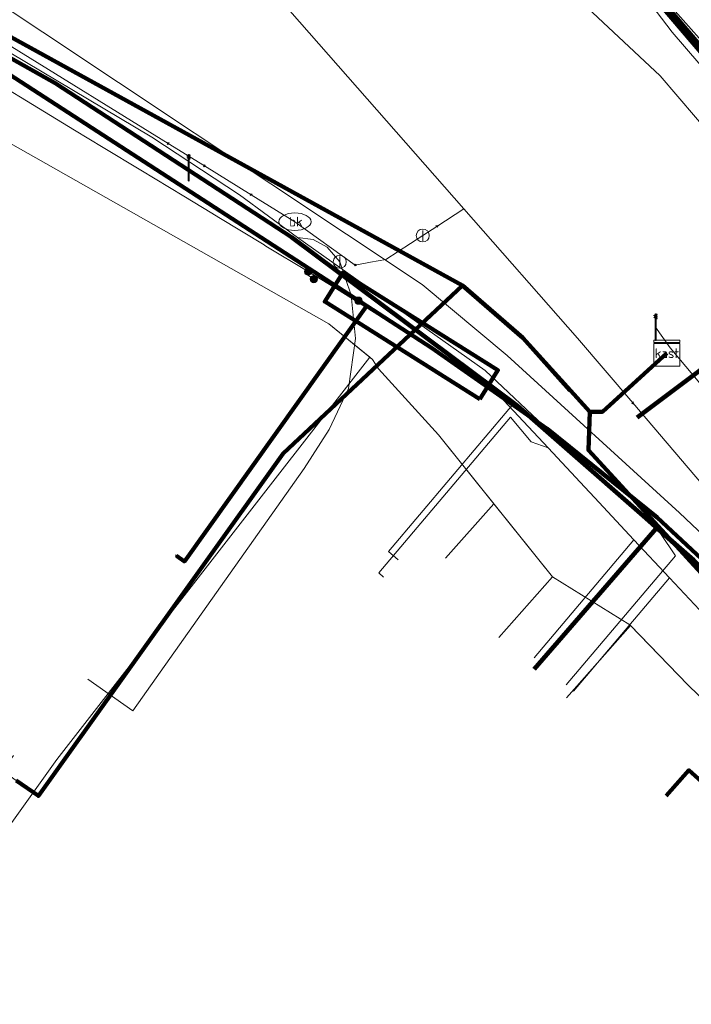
# Model space of a CAD drawing. Extents: x 152558 to 154479, y 462974 to 463683.
# Tile 345 of 638: x 154190 to 154210, y 463281 to 463311. Entities that reach past the tile are written whole.
import ezdxf
from ezdxf.enums import TextEntityAlignment as Align
from ezdxf.lldxf.tags import DXFTag

# ---------------------------------------------------------------- set-up
doc = ezdxf.new("R2010")
doc.units = 0
doc.header["$LTSCALE"] = 0.2
doc.layers.get('0').update_dxf_attribs({"linetype": 'CONTINUOUS'})
for name, color, linetype, lineweight in [('B-RO-KL-DATA_COAXIAAL_17_ZIGGO BV-G', 90, 'KL-DATA-N', 18), ('B-RO-KL-DATA_COAXIAAL_7_ZIGGO BV-G', 90, 'KL-DATA-N', 18), ('B-RO-KL-DATA_DUCT_ZIGGO BV-G', 90, 'CONTINUOUS', 100), ('B-RO-KL-DATA_HULPSTUK_KPN BV-S', 90, 'CONTINUOUS', 25), ('B-RO-KL-DATA_HULPSTUK_ZIGGO BV-S', 90, 'CONTINUOUS', 25), ('B-RO-KL-DATA_KABELBED_KPN BV-G', 90, 'CONTINUOUS', 100), ('B-RO-KL-DATA_KABELBED_ZIGGO BV-G', 90, 'CONTINUOUS', 100), ('B-RO-KL-DATA_MANTELBUIS_110_ZIGGO BV-G', 90, 'CONTINUOUS', 100), ('B-RO-KL-DATA_MANTELBUIS_ASBESTCEMENT_1_KPN BV-G', 90, 'CONTINUOUS', 100), ('B-RO-KL-DATA_REGGEFIBER OPERATOR BV-G', 90, 'KL-DATA-N', 18), ('B-RO-KL-DATA_STEDIN NETBEHEER BV-G', 90, 'KL-DATA-N', 18), ('B-RO-KL-ET_LS_230 V_GEMEENTE AMERSFOORT-G', 190, 'KL-LS-N', 18), ('B-RO-KL-ET_LS_400 V_STEDIN NETBEHEER BV-G', 190, 'KL-LS-N', 18), ('B-RO-KL-ET_LS_GEMEENTE AMERSFOORT-S', 190, 'CONTINUOUS', 25), ('B-RO-KL-ET_LS_HULPSTUK_STEDIN NETBEHEER BV-S', 190, 'CONTINUOUS', 25), ('B-RO-KL-ET_LS_MANTELBUIS_STEDIN NETBEHEER BV-G', 190, 'CONTINUOUS', 100), ('B-RO-KL-GAS_LD_HULPSTUK_STEDIN NETBEHEER BV-S', 50, 'CONTINUOUS', 25), ('B-RO-KL-GAS_LD_PE_32_0.1 BAR_STEDIN NETBEHEER BV-G', 50, 'KL-GAS-LD-N', 18), ('B-RO-KL-GAS_LD_PE_40_0.1 BAR_STEDIN NETBEHEER BV-G', 50, 'KL-GAS-LD-N', 18), ('B-RO-KL-GAS_LD_PVC_160_0.1 BAR_STEDIN NETBEHEER BV-G', 50, 'KL-GAS-LD-N', 18), ('B-RO-KL-WATER_150_VITENS-G', 170, 'KL-WATER-N', 18), ('B-RO-KL-WATER_200_VITENS-G', 170, 'KL-WATER-N', 18), ('B-RO-KL-WATER_300_VITENS-G', 170, 'KL-WATER-N', 18), ('B-RO-KL-WATER_HULPSTUK_VITENS-S', 170, 'CONTINUOUS', 25), ('B-RO-KL-WATER_VITENS-S', 170, 'CONTINUOUS', 25)]:
    doc.layers.add(name, color=color, linetype=linetype, lineweight=lineweight)
doc.styles.add('NLCS-ISO', font='NLCS-ISO.ttf')
tags = doc.linetypes.add('KL-DATA-N', pattern='A,4,-1,[101,NLCS.SHX,S=0.5,R=0,X=0,Y=0],-1,4,-1,["D",Standard,S=1,R=0,X=-0.25,Y=-0.5],-1.5', length=12.5).pattern_tags.tags
tags[18] = DXFTag(74, 10)
tags = doc.linetypes.add('KL-GAS-LD-N', pattern='A,4,-1,[69,NLCS.SHX,S=0.5,R=0,X=0,Y=0],-1,4,-1,["L",Standard,S=1,R=0,X=0.25,Y=-0.5],-2', length=13).pattern_tags.tags
tags[18] = DXFTag(74, 10)
tags = doc.linetypes.add('KL-LS-N', pattern='A,4,-1,[103,NLCS.SHX,S=0.75,R=0,X=0,Y=0],-1,4,-1,["L",Standard,S=1,R=0,X=0,Y=-0.5],-2', length=13).pattern_tags.tags
tags[18] = DXFTag(74, 10)
doc.linetypes.add('KL-WATER-N', pattern='A,7,-0.5,[168,NLCS.SHX,S=0.75,R=0,X=0.75,Y=0],-2', length=9.5)

# ---------------------------------------------------------------- blocks, each defined once
blk = doc.blocks.new('SKL-WTB_HULP_AFSLUITER-SO')
at = {"color": 0, "linetype": 'ByBlock', "lineweight": 18}
blk.add_lwpolyline([(0, 0.8), (0, -0.8)], dxfattribs=at)
blk.add_circle((0, 0), 1, dxfattribs=at)
at = {"color": 0, "linetype": 'ByBlock', "lineweight": 18, "style": 'NLCS-ISO', "flags": 1}
for tag, p in [('TYPE', (1.5, 0)), ('LABEL', (1.5, -1.5)), ('OMSCHRIJVING', (1.5, -3))]:
    blk.add_attdef(tag, p, '', height=1, dxfattribs=at)
blk = doc.blocks.new('SKL-WTB_HULP_MOF-SO')
at = {"linetype": 'ByBlock', "lineweight": 18}
h = blk.add_hatch(color=0, dxfattribs=at)
h.dxf.hatch_style = 1
h.paths.add_polyline_path([(-0.5625, 0, 1), (0.5625, 0, 1)])
at = {"color": 0, "linetype": 'ByBlock', "lineweight": 18}
blk.add_circle((0, 0), 0.5625, dxfattribs=at)
at = {"color": 0, "linetype": 'ByBlock', "lineweight": 18, "style": 'NLCS-ISO', "flags": 1}
for tag, p in [('TYPE', (1.5, 0)), ('LABEL', (1.5, -1.5)), ('OMSCHRIJVING', (1.5, -3))]:
    blk.add_attdef(tag, p, '', height=1, dxfattribs=at)
blk = doc.blocks.new('SKL-WTB_HULP_KAST-SO')
at = {"color": 0, "linetype": 'ByBlock', "lineweight": 18}
for points in [[(-2, 2), (2, 2), (2, 1.68), (-2, 1.68)], [(-2, 1.52), (2, 1.52), (2, -2), (-2, -2)]]:
    blk.add_lwpolyline(points, close=True, dxfattribs=at)
at = {"color": 0, "linetype": 'ByBlock', "lineweight": 18, "style": 'NLCS-ISO'}
blk.add_text('kast', height=1.5, dxfattribs=at).set_placement((0, 0), align=Align.MIDDLE_CENTER)
at = {"color": 0, "linetype": 'ByBlock', "lineweight": 18, "style": 'NLCS-ISO', "flags": 1}
for tag, p in [('TYPE', (2.5, 0)), ('LABEL', (2.5, -1.5)), ('OMSCHRIJVING', (2.5, -3))]:
    blk.add_attdef(tag, p, '', height=1, dxfattribs=at)
blk = doc.blocks.new('SKL-WATER_BRANDKRAAN_BRANDPUT-SO')
at = {"color": 0, "linetype": 'ByBlock', "lineweight": 18}
blk.add_ellipse((0, 0), major_axis=(2.5, 0), ratio=0.54, dxfattribs=at)
at = {"color": 0, "linetype": 'ByBlock', "lineweight": 18, "style": 'NLCS-ISO'}
blk.add_text('bk', height=1.5, dxfattribs=at).set_placement((0.16, 0), align=Align.MIDDLE_CENTER)
blk = doc.blocks.new('SKL-WTB_HULP_OVERIG-SO')
at = {"color": 0, "linetype": 'ByBlock', "lineweight": 18}
for points in [[(-0.14, 0.14), (0.14, -0.14)], [(0.14, 0.14), (-0.14, -0.14)]]:
    blk.add_lwpolyline(points, dxfattribs=at)
at = {"color": 0, "linetype": 'ByBlock', "lineweight": 18, "style": 'NLCS-ISO', "flags": 1}
for tag, p in [('TYPE', (1.5, 0)), ('LABEL', (1.5, -1.5)), ('OMSCHRIJVING', (1.5, -3))]:
    blk.add_attdef(tag, p, '', height=1, dxfattribs=at)
blk = doc.blocks.new('SKL-ET_LS_MAST-SO')
for p, q in [((-0.05, 2.07), (0.05, 2.07)), ((-0.05, -2), (0.05, -2))]:
    blk.add_line(p, q)
for points in [[(-0.18, 1.76), (-0.22, 1.76), (-0.22, 1.84), (-0.18, 1.84), (-0.18, 1.79)], [(-0.18, 1.49), (-0.22, 1.49), (-0.22, 1.57), (-0.18, 1.57), (-0.18, 1.52)], [(-0.18, 1.79), (-0.05, 1.79)], [(-0.18, 1.76), (-0.05, 1.76)], [(-0.05, -2), (-0.05, 2.07)], [(0.05, -2), (0.05, 2.07)], [(0.18, 1.92), (0.05, 1.92)], [(0.18, 1.89), (0.05, 1.89)], [(0.18, 1.66), (0.05, 1.66)], [(0.18, 1.63), (0.05, 1.63)], [(0.18, 1.89), (0.22, 1.89), (0.22, 1.97), (0.18, 1.97), (0.18, 1.92)], [(0.18, 1.63), (0.22, 1.63), (0.22, 1.71), (0.18, 1.71), (0.18, 1.66)], [(-0.18, 1.52), (-0.05, 1.52)], [(-0.18, 1.49), (-0.05, 1.49)], [(0.18, 1.39), (0.05, 1.39)], [(0.18, 1.36), (0.05, 1.36)], [(0.18, 1.36), (0.22, 1.36), (0.22, 1.44), (0.18, 1.44), (0.18, 1.39)]]:
    blk.add_lwpolyline(points)

msp = doc.modelspace()

# ---------------------------------------------------------------- linework, layer by layer
at = {"layer": 'B-RO-KL-DATA_COAXIAAL_17_ZIGGO BV-G', "flags": 128}
for points in [[(154209.68, 463300.893), (154207.684, 463299.082), (154207.294, 463299.074), (154206.799, 463299.604), (154206.675, 463299.737), (154205.226, 463301.374), (154203.355, 463302.99), (154202.07, 463303.735), (154201.421, 463304.084), (154200.989, 463304.317), (154195.169, 463307.448), (154194.77, 463307.669), (154192.109, 463309.14), (154191.478, 463309.489), (154190.846, 463309.838), (154189.401, 463310.637), (154187.835, 463311.503), (154186.268, 463312.369), (154180.667, 463315.466), (154177.636, 463317.142), (154175.713, 463318.205), (154175.722, 463318.191), (154174.545, 463318.847), (154168.6, 463322.159), (154167.364, 463322.848), (154165.062, 463324.13), (154164.448, 463324.472), (154163.126, 463325.209), (154163.171, 463325.292), (154163.868, 463326.562), (154165.89, 463330.249), (154166.058, 463330.556), (154166.153, 463330.729), (154166.421, 463331.217), (154166.541, 463331.436), (154166.649, 463331.633), (154166.661, 463331.655), (154166.781, 463331.874), (154166.84, 463331.982), (154167.495, 463331.589), (154167.594, 463331.754)], [(154321.571, 463163.871), (154322.499, 463164.668), (154322.435, 463164.745), (154322.243, 463164.975), (154320.725, 463166.797), (154320.332, 463167.268), (154320.012, 463167.652), (154319.692, 463168.036), (154319.372, 463168.42), (154318.732, 463169.188), (154318.412, 463169.572), (154318.092, 463169.956), (154316.896, 463171.392), (154313.456, 463175.52), (154311.209, 463178.125), (154308.629, 463181.117), (154307.843, 463182.061), (154306.231, 463183.999), (154300.922, 463190.377), (154298.005, 463193.883), (154293.924, 463198.786), (154292.153, 463200.914), (154288.758, 463204.965), (154287.329, 463206.669), (154284.242, 463210.491), (154277.956, 463218.272), (154274.126, 463223.013), (154271.035, 463226.705), (154265.833, 463232.917), (154262.944, 463236.367), (154260.62, 463239.142), (154260.375, 463239.435), (154259.99, 463239.894), (154259.453, 463240.535), (154258.916, 463241.176), (154258.121, 463242.125), (154256.745, 463243.77), (154256.58, 463243.967), (154255.422, 463245.349), (154254.679, 463246.236), (154251.527, 463250), (154248.952, 463252.788), (154246.915, 463254.993), (154244.264, 463257.863), (154241.723, 463260.614), (154235.175, 463267.703), (154230.331, 463272.947), (154227.466, 463276.049), (154224.773, 463278.964), (154223.605, 463280.228), (154223.505, 463280.14), (154221.647, 463282.169), (154215.121, 463289.299), (154213.842, 463290.696), (154209.409, 463295.539), (154207.253, 463297.895), (154207.294, 463299.074), (154206.799, 463299.604), (154206.675, 463299.737), (154205.226, 463301.374), (154203.355, 463302.99), (154202.07, 463303.735), (154201.421, 463304.084), (154200.989, 463304.317), (154195.169, 463307.448), (154194.77, 463307.669), (154192.109, 463309.14), (154191.478, 463309.489), (154190.846, 463309.838), (154189.401, 463310.637), (154187.835, 463311.503), (154186.268, 463312.369), (154180.667, 463315.466), (154177.636, 463317.142), (154175.713, 463318.205), (154175.722, 463318.191), (154174.545, 463318.847), (154168.6, 463322.159), (154167.364, 463322.848)]]:
    msp.add_lwpolyline(points, dxfattribs=at)
at = {"layer": 'B-RO-KL-DATA_COAXIAAL_7_ZIGGO BV-G', "flags": 128}
for points in [[(154172.06, 463314.392), (154174.545, 463318.847), (154175.722, 463318.191), (154175.713, 463318.205), (154177.636, 463317.142), (154180.667, 463315.466), (154186.268, 463312.369), (154187.835, 463311.503), (154189.401, 463310.637), (154190.846, 463309.838), (154191.478, 463309.489), (154192.109, 463309.14), (154194.77, 463307.669), (154195.169, 463307.448), (154200.989, 463304.317), (154201.421, 463304.084), (154202.07, 463303.735), (154203.355, 463302.99), (154205.226, 463301.374), (154206.675, 463299.737), (154206.799, 463299.604), (154207.294, 463299.074), (154207.684, 463299.082), (154209.68, 463300.893)], [(154209.68, 463300.893), (154207.684, 463299.082), (154207.294, 463299.074), (154206.799, 463299.604), (154206.675, 463299.737), (154205.226, 463301.374), (154203.355, 463302.99), (154202.468, 463302.21), (154202.261, 463302.028), (154202.205, 463301.978), (154198.182, 463298.146), (154197.805, 463297.787), (154191.617, 463289.131), (154190.488, 463287.553), (154190.229, 463287.19), (154189.673, 463287.582), (154189.544, 463287.673), (154189.123, 463287.97), (154189.346, 463288.286), (154188.045, 463288.992), (154186.288, 463289.946), (154184.53, 463290.9), (154182.995, 463291.733), (154182.694, 463291.897), (154181.543, 463292.521), (154181.588, 463292.584), (154182.457, 463293.806), (154183.326, 463295.029), (154182.918, 463295.319)], [(154209.68, 463300.893), (154207.684, 463299.082), (154207.294, 463299.074), (154206.799, 463299.604), (154206.675, 463299.737), (154205.226, 463301.374), (154203.355, 463302.99), (154202.468, 463302.21), (154202.261, 463302.028), (154202.205, 463301.978), (154198.182, 463298.146), (154197.805, 463297.787), (154191.617, 463289.131), (154190.488, 463287.553), (154190.229, 463287.19), (154189.673, 463287.582), (154189.544, 463287.673), (154189.123, 463287.97), (154189.346, 463288.286), (154188.045, 463288.992), (154186.288, 463289.946), (154184.53, 463290.9), (154182.995, 463291.733), (154182.694, 463291.897), (154181.543, 463292.521), (154181.588, 463292.584), (154182.457, 463293.806), (154182.049, 463294.096)], [(154209.68, 463300.893), (154207.684, 463299.082), (154207.294, 463299.074), (154206.799, 463299.604), (154206.675, 463299.737), (154205.226, 463301.374), (154203.355, 463302.99), (154202.468, 463302.21), (154202.261, 463302.028), (154202.205, 463301.978), (154198.182, 463298.146), (154197.805, 463297.787), (154191.617, 463289.131), (154190.488, 463287.553), (154190.229, 463287.19), (154189.673, 463287.582), (154189.544, 463287.673), (154189.123, 463287.97), (154189.346, 463288.286), (154188.045, 463288.992), (154186.288, 463289.946), (154184.53, 463290.9), (154182.995, 463291.733), (154182.694, 463291.897), (154182.933, 463292.337)], [(154209.68, 463300.893), (154207.684, 463299.082), (154207.294, 463299.074), (154206.799, 463299.604), (154206.675, 463299.737), (154205.226, 463301.374), (154203.355, 463302.99), (154202.468, 463302.21), (154202.261, 463302.028), (154202.205, 463301.978), (154198.182, 463298.146), (154197.805, 463297.787), (154191.617, 463289.131), (154190.488, 463287.553), (154190.229, 463287.19), (154189.673, 463287.582), (154189.544, 463287.673), (154189.123, 463287.97), (154189.346, 463288.286), (154188.045, 463288.992), (154186.288, 463289.946), (154184.53, 463290.9), (154184.769, 463291.34)], [(154209.68, 463300.893), (154207.684, 463299.082), (154207.294, 463299.074), (154206.799, 463299.604), (154206.675, 463299.737), (154205.226, 463301.374), (154203.355, 463302.99), (154202.468, 463302.21), (154202.261, 463302.028), (154202.205, 463301.978), (154198.182, 463298.146), (154197.805, 463297.787), (154191.617, 463289.131), (154190.488, 463287.553), (154190.229, 463287.19), (154189.673, 463287.582), (154189.544, 463287.673), (154189.123, 463287.97), (154189.346, 463288.286), (154188.045, 463288.992), (154186.288, 463289.946), (154186.526, 463290.386)], [(154209.68, 463300.893), (154207.684, 463299.082), (154207.294, 463299.074), (154206.799, 463299.604), (154206.675, 463299.737), (154205.226, 463301.374), (154203.355, 463302.99), (154202.468, 463302.21), (154202.261, 463302.028), (154202.205, 463301.978), (154198.182, 463298.146), (154197.805, 463297.787), (154191.617, 463289.131), (154190.488, 463287.553), (154190.229, 463287.19), (154189.673, 463287.582), (154189.544, 463287.673), (154189.123, 463287.97), (154189.346, 463288.286), (154188.045, 463288.992), (154188.284, 463289.431)], [(154209.68, 463300.893), (154207.684, 463299.082), (154207.294, 463299.074), (154206.799, 463299.604), (154206.675, 463299.737), (154205.226, 463301.374), (154203.355, 463302.99), (154202.468, 463302.21), (154202.261, 463302.028), (154202.205, 463301.978), (154198.182, 463298.146), (154197.805, 463297.787), (154191.617, 463289.131), (154190.488, 463287.553), (154190.229, 463287.19), (154189.673, 463287.582), (154189.544, 463287.673), (154189.123, 463287.97), (154189.346, 463288.286), (154189.455, 463288.441)], [(154209.657, 463287.192), (154210.363, 463287.985), (154210.96, 463287.455), (154213.842, 463290.696), (154215.121, 463289.299), (154221.647, 463282.169), (154223.505, 463280.14), (154223.605, 463280.228), (154224.773, 463278.964), (154227.466, 463276.049), (154230.331, 463272.947), (154235.175, 463267.703), (154241.723, 463260.614), (154244.264, 463257.863), (154246.915, 463254.993), (154248.952, 463252.788), (154251.527, 463250), (154254.679, 463246.236), (154255.422, 463245.349), (154256.58, 463243.967), (154256.745, 463243.77), (154255.437, 463242.656), (154255.361, 463242.592)]]:
    msp.add_lwpolyline(points, dxfattribs=at)
at = {"layer": 'B-RO-KL-DATA_DUCT_ZIGGO BV-G', "flags": 128}
for points in [[(154209.68, 463300.893), (154207.684, 463299.082), (154207.294, 463299.074), (154205.226, 463301.374), (154203.355, 463302.99), (154174.545, 463318.847), (154165.062, 463324.13), (154164.448, 463324.472), (154163.126, 463325.209), (154162.927, 463325.685), (154163.424, 463326.442), (154166.23, 463331.39), (154166.649, 463331.633), (154167.207, 463331.453)], [(154174.545, 463318.847), (154203.355, 463302.99), (154205.226, 463301.374), (154207.294, 463299.074), (154207.253, 463297.895), (154209.409, 463295.539), (154213.842, 463290.696), (154215.121, 463289.299), (154223.505, 463280.14), (154223.605, 463280.228), (154224.773, 463278.964), (154230.331, 463272.947)]]:
    msp.add_lwpolyline(points, dxfattribs=at)
at = {"layer": 'B-RO-KL-DATA_KABELBED_KPN BV-G', "flags": 128}
for points in [[(154023.609, 463382.108), (154039.293, 463377.296), (154060.913, 463370.596), (154060.997, 463370.57), (154065.279, 463368.874), (154076.159, 463364.568), (154093.345, 463357.593), (154103.036, 463353.659), (154123.825, 463344.703), (154133.679, 463340.459), (154147.969, 463332.929), (154160.423, 463326.07), (154171.43, 463320.009), (154183.146, 463313.529), (154190.752, 463309.247), (154198.066, 463304.484), (154205.058, 463299.26), (154210.518, 463294.483), (154215.706, 463289.412), (154220.366, 463284.338), (154221.547, 463282.958), (154223.766, 463280.374), (154225.384, 463278.497)], [(154268.039, 463242.112), (154262.525, 463248.939), (154257.856, 463254.7), (154257.28, 463255.686), (154256.214, 463257.508), (154256.014, 463257.733), (154245.785, 463269.339), (154244.147, 463271.198), (154239.757, 463276.444), (154233.549, 463283.863), (154232.411, 463285.176), (154232.405, 463285.183), (154211.149, 463309.712), (154207.856, 463313.599), (154204.908, 463317.754), (154202.326, 463322.145), (154200.128, 463326.741), (154198.331, 463331.508), (154196.949, 463336.411), (154195.99, 463341.414), (154195.989, 463341.423), (154196.188, 463343.352), (154196.225, 463343.719), (154196.242, 463343.879)], [(154204.78, 463319.706), (154205.959, 463317.183), (154207.355, 463314.773), (154208.958, 463312.496), (154210.755, 463310.368), (154214.79, 463305.995), (154226.536, 463292.258)], [(154180.692, 463314.921), (154183.146, 463313.529), (154202.394, 463301.055), (154205.978, 463298.551), (154209.379, 463295.804), (154212.581, 463292.828), (154215.569, 463289.636), (154221.527, 463282.809), (154224.89, 463278.955)], [(154215.265, 463303.787), (154208.758, 463298.903)], [(154200.378, 463302.346), (154194.746, 463294.448), (154194.501, 463294.622)]]:
    msp.add_lwpolyline(points, dxfattribs=at)
at = {"layer": 'B-RO-KL-DATA_KABELBED_ZIGGO BV-G', "flags": 128}
for points in [[(154203.355, 463302.99), (154174.545, 463318.847)], [(154203.355, 463302.99), (154197.805, 463297.787), (154190.229, 463287.19), (154189.544, 463287.673)], [(154207.294, 463299.074), (154205.226, 463301.374), (154203.355, 463302.99)], [(154209.68, 463300.893), (154207.684, 463299.082), (154207.294, 463299.074)], [(154209.409, 463295.539), (154207.253, 463297.895), (154207.294, 463299.074)], [(154205.573, 463291.116), (154209.409, 463295.539)], [(154213.842, 463290.696), (154209.409, 463295.539)], [(154213.842, 463290.696), (154210.96, 463287.455), (154210.363, 463287.985), (154209.657, 463287.192)]]:
    msp.add_lwpolyline(points, dxfattribs=at)
at = {"layer": 'B-RO-KL-DATA_MANTELBUIS_110_ZIGGO BV-G', "flags": 128}
msp.add_lwpolyline([(154206.675, 463299.737), (154205.226, 463301.374)], dxfattribs=at)
at = {"layer": 'B-RO-KL-DATA_MANTELBUIS_ASBESTCEMENT_1_KPN BV-G', "flags": 128}
msp.add_lwpolyline([(154215.265, 463303.787), (154208.758, 463298.903)], dxfattribs=at)
at = {"layer": 'B-RO-KL-DATA_REGGEFIBER OPERATOR BV-G', "flags": 128}
for points in [[(153913.026, 463588.512), (153917.76, 463582.722), (153919.9, 463579.922), (153924.934, 463573.097), (153927.032, 463570.267), (153933.653, 463560.089), (153933.956, 463559.624), (153934.595, 463558.796), (153937.716, 463554.144), (153938.807, 463552.275), (153943.634, 463544.003), (153947.383, 463537.578), (153951.323, 463530.823), (153953.389, 463527.284), (153957.224, 463520.71), (153957.853, 463519.633), (153960.041, 463515.881), (153962.853, 463511.062), (153963.464, 463508.781), (153963.928, 463507.049), (153963.644, 463504.785), (153962.325, 463498.485), (153961.455, 463494.997), (153960.239, 463491.303), (153958.397, 463483.786), (153957.944, 463479.606), (153954.985, 463469.052), (153954.244, 463465.148), (153952.646, 463458.358), (153950.63, 463450.133), (153949.515, 463446.123), (153948.072, 463437.827), (153948.288, 463436.438), (153948.3, 463434.376), (153940.971, 463408.585), (153940.791, 463406.717), (153943.917, 463405.672), (153971.356, 463397.31), (153978.673, 463395.463), (153980.116, 463395.147), (153991.663, 463391.417), (153993.633, 463390.453), (153994.742, 463390.094), (154001.128, 463388.088), (154001.433, 463388.121), (154003.47, 463388.264), (154020.522, 463383.048), (154027.112, 463381.043), (154033.511, 463379.079), (154061.449, 463370.399), (154064.988, 463369.251), (154070.922, 463367.467), (154071.858, 463367.076), (154075.578, 463364.2), (154086.819, 463361.31), (154106.391, 463351.737), (154132.83, 463340.54), (154137.035, 463338.803), (154137.709, 463338.569), (154138.277, 463338.371), (154144.3, 463334.72), (154145.009, 463333.632), (154146.493, 463332.615), (154147.287, 463331.526), (154147.807, 463330.658), (154150.955, 463329.127), (154158.381, 463325.878), (154163.778, 463321.905), (154165.175, 463321.095), (154199.219, 463301.799), (154200.484, 463300.773), (154200.571, 463300.703), (154200.751, 463300.405), (154202.614, 463298.367), (154204.327, 463296.233), (154206.144, 463293.969), (154208.533, 463292.484), (154210.327, 463290.627), (154214.051, 463287.018), (154216.8, 463284.074), (154220.134, 463280.74), (154224.551, 463278.522), (154230.35, 463272.055), (154233.354, 463268.951), (154237.519, 463264.418), (154238.083, 463263.804), (154240.863, 463260.285), (154247.202, 463252.446), (154251.117, 463247.66), (154253.437, 463245.444), (154256.055, 463242.323), (154262.177, 463235.067), (154264.7, 463231.812), (154270.615, 463224.492), (154271.487, 463223.729), (154274.37, 463220.367), (154276.645, 463217.464), (154276.595, 463217.282), (154277.779, 463215.646), (154282.304, 463211.067), (154289.107, 463203.391), (154289.983, 463202.227), (154293.428, 463198.113), (154296.69, 463194.483), (154300.357, 463189.855), (154305.54, 463183.689), (154307.739, 463180.917), (154307.896, 463180.72), (154313.53, 463173.874), (154313.622, 463173.741), (154316.339, 463170.504), (154320.528, 463165.57), (154322.36, 463163.464), (154324.992, 463160.503), (154326.192, 463158.752), (154329.288, 463154.993), (154331.805, 463152.468), (154333.713, 463149.321), (154334.283, 463148.44), (154334.541, 463147.292), (154334.812, 463147.033), (154329.172, 463139.667), (154323.933, 463133.834), (154323.157, 463133.017), (154321.935, 463131.325), (154318.633, 463125.879), (154317.325, 463123.722), (154314.87, 463119.347), (154310.957, 463111.007), (154310.969, 463111.017), (154309.104, 463106.328), (154306.068, 463098.881), (154304.322, 463094.507), (154301.175, 463084.112), (154300.364, 463081.57), (154299.19, 463076.336), (154297.502, 463066.468), (154295.862, 463060.47), (154295.325, 463056.67), (154294.354, 463050.162), (154294.347, 463048.617), (154292.094, 463027.261), (154292.751, 463021.483), (154292.716, 463020.645), (154293.38, 463017.418), (154294.812, 463010.982), (154294.759, 463003.827), (154295.336, 463003.563), (154303.867, 463000.732), (154307.831, 463001.078), (154316.275, 463004.819), (154316.846, 463004.763), (154326.456, 462982.209)], [(154145.533, 463333.272), (154146.493, 463332.615), (154147.287, 463331.526), (154147.807, 463330.658), (154150.954, 463329.127), (154158.381, 463325.878), (154163.778, 463321.905), (154165.175, 463321.095), (154199.219, 463301.799), (154200.571, 463300.703), (154200.751, 463300.405), (154202.614, 463298.367), (154206.144, 463293.969), (154208.533, 463292.484), (154210.327, 463290.627), (154214.051, 463287.018), (154216.8, 463284.074), (154220.136, 463280.741), (154224.551, 463278.522), (154230.35, 463272.055), (154233.354, 463268.951), (154237.519, 463264.418)], [(154165.175, 463321.095), (154199.219, 463301.799), (154200.484, 463300.773)], [(154186.408, 463282.18), (154190.795, 463288.317), (154200.484, 463300.773)], [(154200.484, 463300.773), (154200.571, 463300.703), (154200.751, 463300.405), (154202.614, 463298.367), (154204.327, 463296.233)], [(154202.829, 463294.548), (154204.327, 463296.233)], [(154204.327, 463296.233), (154206.144, 463293.969)], [(154204.475, 463292.093), (154206.144, 463293.969)], [(154206.144, 463293.969), (154208.533, 463292.484), (154208.555, 463292.461)], [(154206.571, 463290.229), (154208.555, 463292.461)], [(154208.555, 463292.461), (154210.327, 463290.627), (154214.051, 463287.018)]]:
    msp.add_lwpolyline(points, dxfattribs=at)
at = {"layer": 'B-RO-KL-DATA_STEDIN NETBEHEER BV-G', "flags": 128}
for points in [[(154241.663, 463272.775), (154240.779, 463273.319), (154238.716, 463275.312), (154219.28, 463297.994), (154209.469, 463309.481), (154205.844, 463312.881), (154202.281, 463315.87), (154197.657, 463319.445), (154195.282, 463321.202), (154168.159, 463335.795), (154154.035, 463339.957), (154153.41, 463340.426), (154153.097, 463341.129), (154153.097, 463341.715), (154155.16, 463351.571), (154153.857, 463351.607), (154153.071, 463351.777), (154152.269, 463351.826), (154143.433, 463353.101), (154139.353, 463354.145), (154133.483, 463355.941), (154111.247, 463365.15), (154102.91, 463369.317), (154098.034, 463371.285), (154083.4, 463376.845), (154070.391, 463380.933), (154042.913, 463389.369), (154000, 463402.641), (153971.113, 463411.354), (153951.788, 463417.517), (153936.83, 463421.583), (153912.116, 463429.29), (153901.725, 463431.913), (153899.74, 463432.245), (153897.717, 463432.796), (153892.884, 463431.796), (153879.879, 463435.343), (153872.535, 463437.292), (153870.878, 463438.371), (153868.804, 463439.134), (153866.524, 463438.937), (153834.598, 463447.402), (153819.304, 463451.731), (153785.875, 463460.819), (153738.066, 463474.273), (153704.153, 463482.996), (153640.722, 463500), (153619.302, 463505.321), (153578.059, 463516.512), (153523.566, 463531.081), (153512.661, 463534.039), (153484.716, 463541.417), (153458.418, 463548.696), (153457.352, 463553.635), (153413.527, 463565.319), (153389.742, 463571.84), (153370.691, 463576.739), (153320.778, 463590.118), (153286.029, 463599.544), (153248.965, 463609.62), (153211.671, 463619.676), (153176.869, 463628.98), (153157.188, 463635.289), (153111.754, 463653.166), (153096.88, 463659.382), (153091.537, 463661.836)], [(154232.427, 463285.344), (154227.996, 463290.506), (154219.583, 463300.23), (154211.329, 463309.91), (154206.254, 463315.642), (154203.979, 463319.243), (154201.588, 463324.778), (154199.55, 463329.924), (154199.177, 463330.449), (154198.76, 463330.905), (154197.543, 463331.933), (154196.622, 463332.592), (154187.773, 463337.279), (154180.744, 463341.244), (154172.188, 463350.961), (154167.927, 463351.444), (154166.379, 463351.314)]]:
    msp.add_lwpolyline(points, dxfattribs=at)
at = {"layer": 'B-RO-KL-ET_LS_230 V_GEMEENTE AMERSFOORT-G', "flags": 128}
for points in [[(154222.396, 463296.442), (154214.35, 463305.589), (154209.846, 463310.828), (154207.465, 463313.965), (154205.303, 463316.647), (154203.402, 463319.649), (154202.201, 463321.531), (154200.909, 463323.644), (154200.88, 463323.692)], [(154229.661, 463274.15), (154223.337, 463281.596), (154222.436, 463282.131), (154222.096, 463281.996), (154215.711, 463290.302), (154217.372, 463292.013), (154209.786, 463301.065), (154209.326, 463301.701)]]:
    msp.add_lwpolyline(points, dxfattribs=at)
at = {"layer": 'B-RO-KL-ET_LS_400 V_STEDIN NETBEHEER BV-G', "flags": 128}
for points in [[(154223.211, 463282.112), (154218.434, 463288.036), (154210.065, 463295.954), (154204.74, 463300.825), (154202.11, 463303.019), (154188.013, 463312.398), (154180.016, 463317.752)], [(154198.577, 463303.419), (154197.271, 463304.211), (154197.225, 463304.239), (154197.211, 463304.247), (154195.813, 463305.094), (154195.597, 463305.225), (154194.728, 463305.752), (154193.399, 463306.557), (154192.235, 463307.263), (154191.345, 463307.802), (154187.752, 463309.98), (154186.899, 463310.497), (154186.485, 463310.748), (154185.206, 463311.523), (154184.44, 463311.988), (154180.944, 463314.107), (154180.439, 463314.413), (154178.245, 463315.611), (154178.124, 463317.272)], [(154198.577, 463303.419), (154198.529, 463303.335), (154198.753, 463303.189)], [(154214.115, 463289.286), (154211.617, 463291.957), (154209.76, 463293.942), (154208.66, 463295.119), (154207.44, 463296.423), (154207.14, 463296.743), (154206.001, 463297.961), (154204.168, 463299.92), (154199.369, 463302.938), (154198.577, 463303.419)], [(154200.913, 463293.966), (154200.761, 463294.095), (154204.839, 463298.912), (154205.476, 463298.147), (154206.001, 463297.961)], [(154205.567, 463291.466), (154208.66, 463295.119)], [(154206.789, 463290.432), (154209.76, 463293.942)]]:
    msp.add_lwpolyline(points, dxfattribs=at)
at = {"layer": 'B-RO-KL-ET_LS_MANTELBUIS_STEDIN NETBEHEER BV-G', "flags": 128}
msp.add_lwpolyline([(154203.888, 463299.476), (154204.448, 463300.364), (154199.65, 463303.382), (154199.09, 463302.494), (154203.888, 463299.476)], dxfattribs=at)
at = {"layer": 'B-RO-KL-GAS_LD_PE_32_0.1 BAR_STEDIN NETBEHEER BV-G', "flags": 128}
for points in [[(154201.366, 463294.5), (154201.06, 463294.758), (154204.898, 463299.291), (154206.044, 463298.48)], [(154206.56, 463290.626), (154209.946, 463294.626), (154209.477, 463295.313)]]:
    msp.add_lwpolyline(points, dxfattribs=at)
at = {"layer": 'B-RO-KL-GAS_LD_PE_40_0.1 BAR_STEDIN NETBEHEER BV-G', "flags": 128}
for points in [[(154198.252, 463304.478), (154198.735, 463304.41), (154199.164, 463304.178), (154199.556, 463303.722)], [(154191.76, 463290.806), (154193.15, 463289.828), (154198.455, 463297.32), (154199.225, 463298.529), (154199.825, 463299.806), (154200.045, 463301.348), (154199.913, 463302.692), (154199.556, 463303.722)]]:
    msp.add_lwpolyline(points, dxfattribs=at)
at = {"layer": 'B-RO-KL-GAS_LD_PVC_160_0.1 BAR_STEDIN NETBEHEER BV-G', "flags": 128}
msp.add_lwpolyline([(154145.166, 463334.988), (154154.856, 463329.821), (154157.392, 463328.452), (154158.142, 463328.047), (154159.521, 463327.302), (154163.416, 463325.064), (154164.256, 463324.581), (154168.134, 463322.352), (154168.51, 463322.136), (154174.465, 463318.714), (154179.196, 463315.994), (154182.086, 463314.392), (154184.982, 463312.788), (154185.436, 463312.537), (154193.734, 463307.581), (154196.455, 463305.793), (154198.252, 463304.478), (154204.058, 463300.362), (154206.044, 463298.48), (154207.84, 463296.778), (154209.477, 463295.313), (154212.656, 463292.469), (154215.767, 463289.381), (154216.027, 463289.105), (154216.598, 463288.498), (154217.558, 463287.467), (154217.762, 463287.234), (154218.139, 463286.804), (154219.538, 463285.207), (154220.361, 463284.267), (154222.605, 463281.631), (154223.37, 463280.704), (154225.857, 463277.692), (154228.045, 463275.226), (154229.931, 463273.101), (154231.316, 463271.54), (154233.463, 463269.121), (154235.565, 463266.595), (154236.343, 463265.66)], dxfattribs=at)
at = {"layer": 'B-RO-KL-WATER_150_VITENS-G', "flags": 128}
for points in [[(154145.57, 463334.933), (154148.21, 463333.693), (154156.808, 463329.045), (154160.312, 463327.151), (154161.978, 463326.235), (154167.084, 463323.427), (154171.877, 463320.791), (154173.952, 463319.582), (154175.646, 463318.595), (154176.996, 463317.808), (154178.903, 463316.697), (154183.429, 463314.059), (154189.404, 463310.372), (154194.246, 463307.384), (154195.366, 463306.693), (154196.813, 463305.8), (154198.167, 463304.965)], [(154198.167, 463304.965), (154200.035, 463303.621)], [(154202.125, 463304.536), (154202.558, 463304.819)], [(154200.035, 463303.621), (154200.511, 463303.707), (154200.986, 463303.792), (154202.125, 463304.536)]]:
    msp.add_lwpolyline(points, dxfattribs=at)
at = {"layer": 'B-RO-KL-WATER_200_VITENS-G', "flags": 128}
msp.add_lwpolyline([(154203.396, 463305.365), (154202.558, 463304.819)], dxfattribs=at)
at = {"layer": 'B-RO-KL-WATER_300_VITENS-G', "flags": 128}
for points in [[(154186.045, 463339.488), (154186.987, 463336.884), (154192.837, 463321.572), (154196.215, 463313.543), (154203.396, 463305.365)], [(154203.396, 463305.365), (154206.916, 463301.356), (154208.623, 463299.356), (154212.704, 463294.571), (154217.002, 463289.532), (154217.699, 463288.715), (154221.156, 463284.663), (154222.768, 463282.773), (154222.986, 463282.518), (154228.257, 463276.338), (154232.819, 463270.99), (154235.999, 463267.25), (154238.796, 463263.96), (154239.235, 463263.444)]]:
    msp.add_lwpolyline(points, dxfattribs=at)

# ---------------------------------------------------------------- block references
at = {"layer": 'B-RO-KL-DATA_HULPSTUK_KPN BV-S', "xscale": 0.2, "yscale": 0.2, "zscale": 0.2}
for name, p in [('SKL-WTB_HULP_MOF-SO', (154200.133, 463302.52)), ('SKL-WTB_HULP_OVERIG-SO', (154200.378, 463302.346)), ('SKL-WTB_HULP_OVERIG-SO', (154194.501, 463294.622))]:
    msp.add_blockref(name, p, dxfattribs=at)
at = {"layer": 'B-RO-KL-DATA_HULPSTUK_ZIGGO BV-S', "xscale": 0.2, "yscale": 0.2, "zscale": 0.2}
msp.add_blockref('SKL-WTB_HULP_KAST-SO', (154209.68, 463300.893), dxfattribs=at)
at = {"layer": 'B-RO-KL-ET_LS_GEMEENTE AMERSFOORT-S', "xscale": 0.2, "yscale": 0.2, "zscale": 0.2}
for p in [(154194.884, 463306.634), (154209.333, 463301.699)]:
    msp.add_blockref('SKL-ET_LS_MAST-SO', p, dxfattribs=at)
at = {"layer": 'B-RO-KL-ET_LS_HULPSTUK_STEDIN NETBEHEER BV-S', "xscale": 0.2, "yscale": 0.2, "zscale": 0.2}
for p in [(154198.577, 463303.419), (154198.753, 463303.189)]:
    msp.add_blockref('SKL-WTB_HULP_MOF-SO', p, dxfattribs=at)
at = {"layer": 'B-RO-KL-GAS_LD_HULPSTUK_STEDIN NETBEHEER BV-S', "xscale": 0.2, "yscale": 0.2, "zscale": 0.2}
msp.add_blockref('SKL-WTB_HULP_AFSLUITER-SO', (154199.556, 463303.722), dxfattribs=at)
at = {"layer": 'B-RO-KL-WATER_HULPSTUK_VITENS-S', "xscale": 0.2, "yscale": 0.2, "zscale": 0.2}
for name, p in [('SKL-WTB_HULP_OVERIG-SO', (154194.246, 463307.384)), ('SKL-WTB_HULP_OVERIG-SO', (154195.366, 463306.693)), ('SKL-WTB_HULP_OVERIG-SO', (154196.813, 463305.8)), ('SKL-WTB_HULP_AFSLUITER-SO', (154202.125, 463304.536)), ('SKL-WTB_HULP_OVERIG-SO', (154202.558, 463304.819)), ('SKL-WTB_HULP_OVERIG-SO', (154200.035, 463303.621)), ('SKL-WTB_HULP_OVERIG-SO', (154208.623, 463299.356)), ('SKL-WTB_HULP_OVERIG-SO', (154208.623, 463299.356)), ('SKL-WTB_HULP_OVERIG-SO', (154208.623, 463299.356))]:
    msp.add_blockref(name, p, dxfattribs=at)
at = {"layer": 'B-RO-KL-WATER_VITENS-S', "xscale": 0.2, "yscale": 0.2, "zscale": 0.2}
msp.add_blockref('SKL-WATER_BRANDKRAAN_BRANDPUT-SO', (154198.167, 463304.965), dxfattribs=at)

doc.saveas('drawing.dxf')
